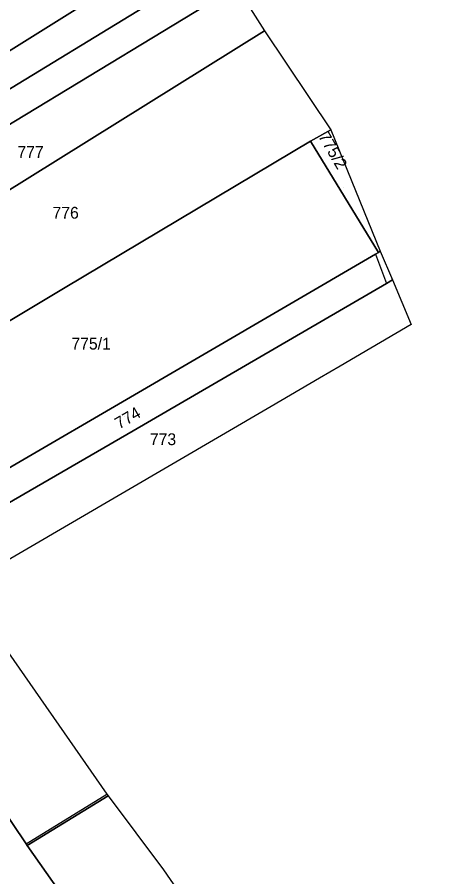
# Model space of a CAD drawing. Extents: x -263943 to -261149, y -1236934 to -1230686.
# Drawn here: x -262563.8 to -262490.4, y -1235010.5 to -1234864.7 of the extents above; entities that cross this region are included whole.
import ezdxf

# ---------------------------------------------------------------- set-up
doc = ezdxf.new("R2010")
doc.units = 0
for name, color, linetype in [('body_kn', 7, 'Continuous'), ('kladpar_druhypozemkov', 7, 'Continuous'), ('kladpar_hranice', 7, 'Continuous'), ('kladpar_parcelnecisla', 7, 'Continuous'), ('kladpar_plochy', 7, 'Continuous'), ('zappar_hrandruhpozemk', 7, 'Continuous')]:
    doc.layers.add(name, color=color, linetype=linetype)

msp = doc.modelspace()

# ---------------------------------------------------------------- linework, layer by layer
at = {"layer": 'body_kn'}
for p, q in [((-262521.81, -1234867.02), (-262521.81, -1234867.02)), ((-262510.59, -1234883.81), (-262510.59, -1234883.81)), ((-262510.59, -1234883.81), (-262510.59, -1234883.81)), ((-262514.02, -1234885.7), (-262514.02, -1234885.7)), ((-262502.99, -1234904.91), (-262502.99, -1234904.91)), ((-262502.99, -1234904.91), (-262502.99, -1234904.91)), ((-262502.47, -1234904.61), (-262502.47, -1234904.61)), ((-262502.23, -1234904.41), (-262502.23, -1234904.41)), ((-262500.09, -1234909.25), (-262500.09, -1234909.25)), ((-262555.64, -1234910.57), (-262555.64, -1234910.57)), ((-262555.64, -1234910.57), (-262555.64, -1234910.57)), ((-262501.14, -1234909.86), (-262501.14, -1234909.86)), ((-262496.93, -1234916.84), (-262496.93, -1234916.84)), ((-262509, -1234923.88), (-262509, -1234923.88)), ((-262512.51, -1234925.93), (-262512.51, -1234925.93)), ((-262512.51, -1234925.93), (-262512.51, -1234925.93)), ((-262547.32, -1234930.74), (-262547.32, -1234930.74)), ((-262520.72, -1234930.72), (-262520.72, -1234930.72)), ((-262544.12, -1234934.89), (-262544.12, -1234934.89)), ((-262544.12, -1234934.89), (-262544.12, -1234934.89)), ((-262562.88, -1234955.31), (-262562.88, -1234955.31)), ((-262548.59, -1234996.48), (-262548.59, -1234996.48)), ((-262548.38, -1234996.78), (-262548.38, -1234996.78)), ((-262562.3, -1235004.93), (-262562.3, -1235004.93)), ((-262562.3, -1235004.93), (-262562.3, -1235004.93)), ((-262562.1, -1235005.23), (-262562.1, -1235005.23)), ((-262562.1, -1235005.23), (-262562.1, -1235005.23)), ((-262539, -1235009.32), (-262539, -1235009.32))]:
    msp.add_line(p, q, dxfattribs=at)
at = {"layer": 'kladpar_druhypozemkov'}
for p, q in [((-262562.02, -1234886.07), (-262562.02, -1234886.07)), ((-262508.42, -1234893.57), (-262508.42, -1234893.57)), ((-262556.12, -1234896.47), (-262556.12, -1234896.47)), ((-262551.72, -1234918.47), (-262551.72, -1234918.47)), ((-262545.55, -1234932.4), (-262545.55, -1234932.4)), ((-262538.78, -1234935.69), (-262538.78, -1234935.69))]:
    msp.add_line(p, q, dxfattribs=at)
at = {"layer": 'kladpar_hranice'}
for points in [[(-262601.21, -1234891.75), (-262606.63, -1234882.23), (-262580.91, -1234867.91), (-262537.76, -1234841.39), (-262532.4, -1234849.95), (-262582.39, -1234881.13), (-262601.21, -1234891.75)], [(-262608.35, -1234901.89), (-262611.12, -1234897.23), (-262601.21, -1234891.75), (-262582.39, -1234881.13), (-262532.4, -1234849.95), (-262529.32, -1234854.99), (-262580.2, -1234886.05), (-262608.35, -1234901.89)], [(-262608.71, -1234909.42), (-262611.99, -1234903.99), (-262608.35, -1234901.89), (-262580.2, -1234886.05), (-262529.32, -1234854.99), (-262526.58, -1234859.51), (-262576.66, -1234889.86), (-262608.71, -1234909.42)], [(-262597.72, -1234914.18), (-262609.16, -1234920.42), (-262613.96, -1234912.62), (-262608.71, -1234909.42), (-262576.66, -1234889.86), (-262526.58, -1234859.51), (-262521.81, -1234867.02), (-262571.77, -1234898.08), (-262597.72, -1234914.18)], [(-262555.64, -1234910.57), (-262589.48, -1234930.79), (-262595.28, -1234919.18), (-262597.3, -1234914.95), (-262597.72, -1234914.18), (-262571.77, -1234898.08), (-262521.81, -1234867.02), (-262510.59, -1234883.81), (-262514.02, -1234885.7), (-262555.64, -1234910.57)], [(-262510.59, -1234883.81), (-262502.23, -1234904.41), (-262502.47, -1234904.61), (-262514.02, -1234885.7), (-262510.59, -1234883.81)], [(-262575.31, -1234947), (-262575.39, -1234946.91), (-262578.76, -1234940.72), (-262581.54, -1234935.72), (-262595.19, -1234943.22), (-262611.13, -1234952.74), (-262618.66, -1234952.47), (-262619.07, -1234946.54), (-262617.71, -1234946.04), (-262597.53, -1234935.17), (-262589.48, -1234930.79), (-262555.64, -1234910.57), (-262514.02, -1234885.7), (-262502.47, -1234904.61), (-262502.99, -1234904.91), (-262547.32, -1234930.74), (-262575.31, -1234947)], [(-262544.12, -1234934.89), (-262573.8, -1234952), (-262583.73, -1234957.76), (-262583.36, -1234956.41), (-262585.29, -1234953.2), (-262587.95, -1234954.84), (-262588.04, -1234954.6), (-262588.11, -1234954.41), (-262575.31, -1234947), (-262547.32, -1234930.74), (-262502.99, -1234904.91), (-262502.47, -1234904.61), (-262502.23, -1234904.41), (-262500.09, -1234909.25), (-262501.14, -1234909.86), (-262544.12, -1234934.89)], [(-262512.51, -1234925.93), (-262520.72, -1234930.72), (-262562.88, -1234955.31), (-262568.36, -1234958.5), (-262569.68, -1234959.27), (-262569.85, -1234958.78), (-262571.45, -1234956.07), (-262573.8, -1234952), (-262544.12, -1234934.89), (-262501.14, -1234909.86), (-262500.09, -1234909.25), (-262496.93, -1234916.84), (-262509, -1234923.88), (-262512.51, -1234925.93)], [(-262562.1, -1235005.23), (-262562.3, -1235004.93), (-262576.71, -1234983.57), (-262577.88, -1234981.87), (-262574.66, -1234979.59), (-262573.73, -1234979), (-262577.18, -1234974.17), (-262575.99, -1234973.32), (-262575.66, -1234973.83), (-262568.04, -1234968.63), (-262548.59, -1234996.48), (-262548.38, -1234996.78), (-262562.1, -1235005.23)], [(-262537.48, -1235074.93), (-262536.53, -1235076.31), (-262528.55, -1235087.87), (-262514.17, -1235108.7), (-262506.12, -1235115.39), (-262514.6, -1235119.46), (-262535.11, -1235089.07), (-262544.18, -1235075.87), (-262555.28, -1235058.76), (-262565.6, -1235038.78), (-262573.74, -1235023.03), (-262576.62, -1235018.37), (-262577.21, -1235017.27), (-262584.83, -1235005.58), (-262589.64, -1234998.55), (-262591.99, -1234995.12), (-262592.41, -1234994.36), (-262576.71, -1234983.57), (-262562.3, -1235004.93), (-262562.1, -1235005.23), (-262535.94, -1235042.41), (-262550.19, -1235051.56), (-262538.67, -1235069.6)], [(-262502.98, -1235089.64), (-262509.34, -1235080.59), (-262521.96, -1235062.47), (-262535.94, -1235042.41), (-262562.1, -1235005.23), (-262548.38, -1234996.78), (-262539, -1235009.32), (-262509.2, -1235052.5), (-262490.38, -1235078.73), (-262502.98, -1235089.64)]]:
    msp.add_lwpolyline(points, dxfattribs=at)
at = {"layer": 'kladpar_plochy'}
for p, q in [((-262576.71, -1234983.57), (-262562.3, -1235004.93)), ((-262562.3, -1235004.93), (-262562.1, -1235005.23)), ((-262562.1, -1235005.23), (-262535.94, -1235042.41))]:
    msp.add_line(p, q, dxfattribs=at)
for points in [[(-262601.21, -1234891.75), (-262606.63, -1234882.23), (-262580.91, -1234867.91), (-262537.76, -1234841.39), (-262532.4, -1234849.95), (-262582.39, -1234881.13)], [(-262608.35, -1234901.89), (-262611.12, -1234897.23), (-262601.21, -1234891.75), (-262582.39, -1234881.13), (-262532.4, -1234849.95), (-262529.32, -1234854.99), (-262580.2, -1234886.05)], [(-262608.71, -1234909.42), (-262611.99, -1234903.99), (-262608.35, -1234901.89), (-262580.2, -1234886.05), (-262529.32, -1234854.99), (-262526.58, -1234859.51), (-262576.66, -1234889.86)], [(-262597.72, -1234914.18), (-262609.16, -1234920.42), (-262613.96, -1234912.62), (-262608.71, -1234909.42), (-262576.66, -1234889.86), (-262526.58, -1234859.51), (-262521.81, -1234867.02), (-262571.77, -1234898.08)], [(-262555.64, -1234910.57), (-262589.48, -1234930.79), (-262595.28, -1234919.18), (-262597.3, -1234914.95), (-262597.72, -1234914.18), (-262571.77, -1234898.08), (-262521.81, -1234867.02), (-262510.59, -1234883.81), (-262514.02, -1234885.7)], [(-262510.59, -1234883.81), (-262502.23, -1234904.41), (-262502.47, -1234904.61), (-262514.02, -1234885.7)], [(-262575.31, -1234947), (-262575.39, -1234946.91), (-262578.76, -1234940.72), (-262581.54, -1234935.72), (-262595.19, -1234943.22), (-262611.13, -1234952.74), (-262618.66, -1234952.47), (-262619.07, -1234946.54), (-262617.71, -1234946.04), (-262597.53, -1234935.17), (-262589.48, -1234930.79), (-262555.64, -1234910.57), (-262514.02, -1234885.7), (-262502.47, -1234904.61), (-262502.99, -1234904.91), (-262547.32, -1234930.74)], [(-262544.12, -1234934.89), (-262573.8, -1234952), (-262583.73, -1234957.76), (-262583.36, -1234956.41), (-262585.29, -1234953.2), (-262587.95, -1234954.84), (-262588.04, -1234954.6), (-262588.11, -1234954.41), (-262575.31, -1234947), (-262547.32, -1234930.74), (-262502.99, -1234904.91), (-262502.47, -1234904.61), (-262502.23, -1234904.41), (-262500.09, -1234909.25), (-262501.14, -1234909.86)], [(-262512.51, -1234925.93), (-262520.72, -1234930.72), (-262562.88, -1234955.31), (-262568.36, -1234958.5), (-262569.68, -1234959.27), (-262569.85, -1234958.78), (-262571.45, -1234956.07), (-262573.8, -1234952), (-262544.12, -1234934.89), (-262501.14, -1234909.86), (-262500.09, -1234909.25), (-262496.93, -1234916.84), (-262509, -1234923.88)], [(-262562.1, -1235005.23), (-262562.3, -1235004.93), (-262576.71, -1234983.57), (-262577.88, -1234981.87), (-262574.66, -1234979.59), (-262573.73, -1234979), (-262577.18, -1234974.17), (-262575.99, -1234973.32), (-262575.66, -1234973.83), (-262568.04, -1234968.63), (-262548.59, -1234996.48), (-262548.38, -1234996.78)], [(-262502.98, -1235089.64), (-262509.34, -1235080.59), (-262521.96, -1235062.47), (-262535.94, -1235042.41), (-262562.1, -1235005.23), (-262548.38, -1234996.78), (-262539, -1235009.32), (-262509.2, -1235052.5), (-262490.38, -1235078.73)]]:
    msp.add_lwpolyline(points, close=True, dxfattribs=at)
at = {"layer": 'zappar_hrandruhpozemk'}
for p, q in [((-262502.99, -1234904.91), (-262501.14, -1234909.86)), ((-262562.3, -1235004.93), (-262548.59, -1234996.48))]:
    msp.add_line(p, q, dxfattribs=at)

# ---------------------------------------------------------------- texts
at = {"layer": 'kladpar_parcelnecisla'}
for s, rotation, p in [('775/2', 300, (-262512.76, -1234884.89)), ('774', 30, (-262546.5, -1234934.64))]:
    msp.add_text(s, height=2, rotation=rotation, dxfattribs=at).set_placement(p)
for s, p in [('777', (-262563.78, -1234888.57)), ('776', (-262557.82, -1234898.87)), ('775/1', (-262554.61, -1234921.07)), ('773', (-262541.29, -1234937.29))]:
    msp.add_text(s, height=2, dxfattribs=at).set_placement(p)

doc.saveas('drawing.dxf')
